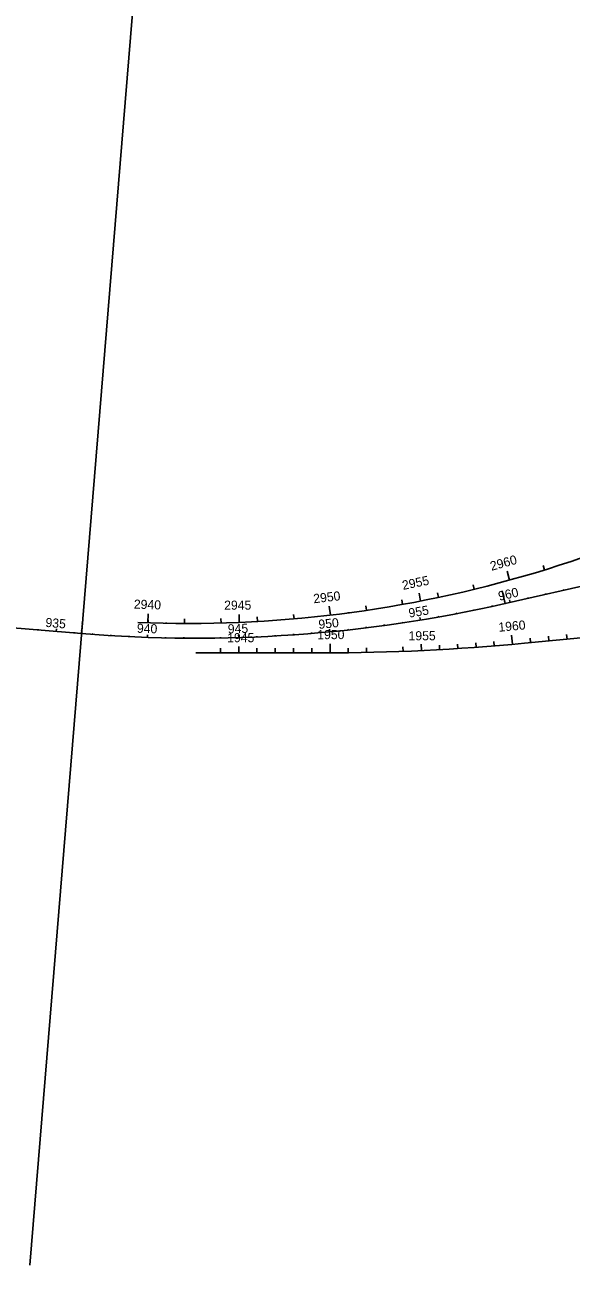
# Model space of a CAD drawing. Extents: x 448091 to 665917, y 1461380 to 1587607.
# Drawn here: x 551403 to 554394, y 1462885 to 1469675 of the extents above; entities that cross this region are included whole.
import ezdxf

# ---------------------------------------------------------------- set-up
doc = ezdxf.new("R2010")
doc.units = 0
for name, color, linetype in [('AttenuatorTM', 7, 'Continuous'), ('Barricade3', 7, 'Continuous'), ('Barricade4', 7, 'Continuous'), ('BarrierWall_ep', 7, 'Continuous'), ('TextShtNo', 7, 'Continuous'), ('TextTitle', 7, 'Continuous')]:
    doc.layers.add(name, color=color, linetype=linetype)

msp = doc.modelspace()

# ---------------------------------------------------------------- linework, layer by layer
at = {"layer": 'AttenuatorTM'}
for p, q in [((554032.3, 1466507.4), (554016.7, 1466576.1)), ((551714.1, 1466343.3), (551720.3, 1466419))]:
    msp.add_line(p, q, dxfattribs=at)
for centre in [(554032.5, 1466506.5), (551714, 1466342.3)]:
    msp.add_circle(centre, 1, dxfattribs=at)
at = {"layer": 'Barricade3'}
for p, q in [((554056.1, 1466635), (554042.8, 1466683.2)), ((554248.1, 1466691), (554240.7, 1466714.9)), ((554248.1, 1466691.1), (554247.1, 1466694.5)), ((553862.5, 1466584.8), (553856.6, 1466609)), ((554056.1, 1466635.1), (554051.9, 1466650.5)), ((553569.6, 1466519.8), (553561.6, 1466564)), ((553667.5, 1466540.4), (553662.3, 1466564.9)), ((553667.5, 1466540.5), (553666.8, 1466544)), ((553862.5, 1466584.9), (553861.7, 1466588.3)), ((554156.7, 1466534.7), (554155.6, 1466539.6)), ((554254.2, 1466556.8), (554253.1, 1466561.7)), ((554351.7, 1466579), (554350.6, 1466583.9)), ((553075.6, 1466443.1), (553069.7, 1466492.8)), ((553273.8, 1466469.6), (553270.2, 1466494.3)), ((553273.9, 1466469.7), (553273.4, 1466473.2)), ((553471.2, 1466502), (553466.8, 1466526.6)), ((553471.2, 1466502.1), (553470.6, 1466505.6)), ((553863.7, 1466470.1), (553862.7, 1466475)), ((553961.6, 1466490.7), (553960.5, 1466495.6)), ((554059.2, 1466512.5), (554055.9, 1466527.2)), ((552077.4, 1466401.2), (552079.1, 1466451.2)), ((552077.5, 1466401.3), (552078, 1466417.4)), ((552177.5, 1466398.7), (552177.5, 1466402.3)), ((552277.4, 1466397.5), (552277.5, 1466422.5)), ((552277.4, 1466397.6), (552277.5, 1466401.2)), ((552377.4, 1466398), (552377.4, 1466401.6)), ((552477.4, 1466399.9), (552476.7, 1466424.9)), ((552477.4, 1466400), (552477.3, 1466403.5)), ((552577.3, 1466402.5), (552576.1, 1466447.5)), ((552677.2, 1466408.2), (552675.8, 1466433.2)), ((552677.2, 1466408.4), (552677, 1466411.9)), ((552777, 1466414.8), (552776.8, 1466418.4)), ((552876.7, 1466422.7), (552874.5, 1466447.6)), ((552876.7, 1466422.8), (552876.4, 1466426.3)), ((552976.3, 1466432.3), (552975.9, 1466435.8)), ((553075.7, 1466443.2), (553073.8, 1466459.2)), ((553174.9, 1466455.7), (553174.4, 1466459.2)), ((553469.9, 1466400.6), (553469.1, 1466405.6)), ((553568.7, 1466416.1), (553566.2, 1466430.9)), ((553667.3, 1466432.8), (553666.4, 1466437.7)), ((553765.6, 1466450.8), (553764.7, 1466455.7)), ((551774.5, 1466337.6), (551774.9, 1466342.6)), ((551874.3, 1466330.8), (551874.6, 1466335.8)), ((551974.2, 1466325.4), (551974.4, 1466330.4)), ((552074.1, 1466321.3), (552074.6, 1466336.3)), ((552574, 1466320.2), (552573.5, 1466335.2)), ((552673.9, 1466323.9), (552673.7, 1466328.9)), ((552773.8, 1466329), (552773.5, 1466334)), ((552873.6, 1466335.3), (552873.2, 1466340.3)), ((552973.3, 1466342.9), (552972.9, 1466347.9)), ((553072.9, 1466351.9), (553071.5, 1466366.8)), ((553172.4, 1466362.1), (553171.8, 1466367.1)), ((553271.7, 1466373.7), (553271.1, 1466378.6)), ((553370.9, 1466386.5), (553370.2, 1466391.5)), ((554072.6, 1466283.5), (554068.1, 1466333.3)), ((554271.7, 1466302.5), (554269.3, 1466327.4)), ((554371.2, 1466312.1), (554368.8, 1466337)), ((552174, 1466318.4), (552174.1, 1466323.4)), ((552274, 1466316.9), (552274.1, 1466321.9)), ((552374, 1466316.7), (552374, 1466321.7)), ((552474, 1466317.8), (552473.9, 1466322.8)), ((552474, 1466236.6), (552474, 1466261.6)), ((552574, 1466236.6), (552574, 1466271.6)), ((552674, 1466236.6), (552674, 1466261.6)), ((552774, 1466236.6), (552774, 1466261.6)), ((552874, 1466236.6), (552874, 1466261.6)), ((552974, 1466236.6), (552974, 1466261.6)), ((553074, 1466236.7), (553073.9, 1466286.7)), ((553174, 1466237), (553173.5, 1466262)), ((553274, 1466239.1), (553273.5, 1466264.1)), ((553473.9, 1466245), (553473, 1466269.9)), ((553573.8, 1466248.8), (553572.5, 1466283.7)), ((553673.7, 1466254.3), (553672.3, 1466279.3)), ((553773.5, 1466259.9), (553771.7, 1466284.8)), ((553873.3, 1466267.2), (553871.5, 1466292.1)), ((553973, 1466274.4), (553971.2, 1466299.4)), ((554172.2, 1466292.9), (554169.8, 1466317.8))]:
    msp.add_line(p, q, dxfattribs=at)
at = {"layer": 'Barricade4'}
for p, q in [((554032.5, 1466506.5), (560072.1, 1467878.6)), ((554138.3, 1466289.6), (554484.5, 1466323)), ((554138.3, 1466289.6), (554484.5, 1466323)), ((552340.1, 1466236.6), (553037.8, 1466236.6))]:
    msp.add_line(p, q, dxfattribs=at)
for centre, radius, start, end in [((552300.1, 1473008.5), 6611.1, 267.58572, 305.78004), ((552340, 1473956.1), 7639.4, 265.29961, 282.79961), ((553037.7, 1477695.8), 11459.2, 270.00049, 275.51158), ((553037.7, 1477695.8), 11459.2, 270.00049, 275.51158)]:
    msp.add_arc(centre, radius, start, end, dxfattribs=at)
at = {"layer": 'BarrierWall_ep'}
msp.add_line((551429.8, 1462885.1), (552402.2, 1474712.2), dxfattribs=at)
at = {"layer": 'TextShtNo'}
for p, q in [((554032.5, 1466506.5), (560072.1, 1467878.6)), ((544459.2, 1466938.8), (551714, 1466342.3))]:
    msp.add_line(p, q, dxfattribs=at)
msp.add_arc((552340, 1473956.1), 7639.4, 265.29961, 282.79961, dxfattribs=at)
at = {"layer": 'TextTitle'}
for p, q in [((554156.7, 1466534.7), (554155.6, 1466539.6)), ((554254.2, 1466556.8), (554253.1, 1466561.7)), ((554351.7, 1466579), (554350.6, 1466583.9)), ((553863.7, 1466470.1), (553862.7, 1466475)), ((553961.6, 1466490.7), (553960.5, 1466495.6)), ((554059.2, 1466512.5), (554055.9, 1466527.2)), ((553469.9, 1466400.6), (553469.1, 1466405.6)), ((553568.7, 1466416.1), (553566.2, 1466430.9)), ((553667.3, 1466432.8), (553666.4, 1466437.7)), ((553765.6, 1466450.8), (553764.7, 1466455.7)), ((551475.5, 1466361.9), (551475.9, 1466366.9)), ((551575.2, 1466353.7), (551576.4, 1466368.7)), ((551674.9, 1466345.6), (551675.3, 1466350.5)), ((551774.5, 1466337.6), (551774.9, 1466342.6)), ((551874.3, 1466330.8), (551874.6, 1466335.8)), ((551974.2, 1466325.4), (551974.4, 1466330.4)), ((552074.1, 1466321.3), (552074.6, 1466336.3)), ((552574, 1466320.2), (552573.5, 1466335.2)), ((552673.9, 1466323.9), (552673.7, 1466328.9)), ((552773.8, 1466329), (552773.5, 1466334)), ((552873.6, 1466335.3), (552873.2, 1466340.3)), ((552973.3, 1466342.9), (552972.9, 1466347.9)), ((553072.9, 1466351.9), (553071.5, 1466366.8)), ((553172.4, 1466362.1), (553171.8, 1466367.1)), ((553271.7, 1466373.7), (553271.1, 1466378.6)), ((553370.9, 1466386.5), (553370.2, 1466391.5)), ((552174, 1466318.4), (552174.1, 1466323.4)), ((552274, 1466316.9), (552274.1, 1466321.9)), ((552374, 1466316.7), (552374, 1466321.7)), ((552474, 1466317.8), (552473.9, 1466322.8))]:
    msp.add_line(p, q, dxfattribs=at)

# ---------------------------------------------------------------- texts
at = {"layer": 'AttenuatorTM'}
for s, rotation, p in [('PT STA. 959+72.63', 102.79961, (554029.4, 1466515.3)), ('PC STA. 936+39.30', 85.29961, (551713.4, 1466356.3))]:
    msp.add_text(s, height=4, rotation=rotation, dxfattribs=at).set_placement(p)
at = {"layer": 'Barricade3'}
for s, rotation, p in [('2960', 15.40343, (553958.3, 1466685.8)), ('2955', 11.4677, (553474.1, 1466581.1)), ('2940', 358.0701, (551999.3, 1466478.9)), ('2950', 6.73677, (552985.3, 1466508)), ('960', 12.79961, (554000.7, 1466521.7)), ('2945', 0.30127, (552494.4, 1466472.6)), ('955', 9.25489, (553508, 1466429.5)), ('940', 358.00489, (552016.1, 1466347)), ('945', 1.75489, (552514.9, 1466343)), ('950', 5.50489, (553012.8, 1466367.5)), ('1960', 5.18174, (553997.8, 1466352)), ('1945', 0.18174, (552511, 1466294.7)), ('1950', 0.18174, (553004.1, 1466311.5)), ('1955', 0.18174, (553503.7, 1466305.2))]:
    msp.add_text(s, height=50, rotation=rotation, dxfattribs=at).set_placement(p)
at = {"layer": 'TextTitle'}
for s, rotation, p in [('960', 12.79961, (554000.7, 1466521.7)), ('955', 9.25489, (553508, 1466429.5)), ('935', 355.29961, (551514.6, 1466379.2)), ('940', 358.00489, (552016.1, 1466347)), ('945', 1.75489, (552514.9, 1466343)), ('950', 5.50489, (553012.8, 1466367.5))]:
    msp.add_text(s, height=50, rotation=rotation, dxfattribs=at).set_placement(p)

doc.saveas('drawing.dxf')
